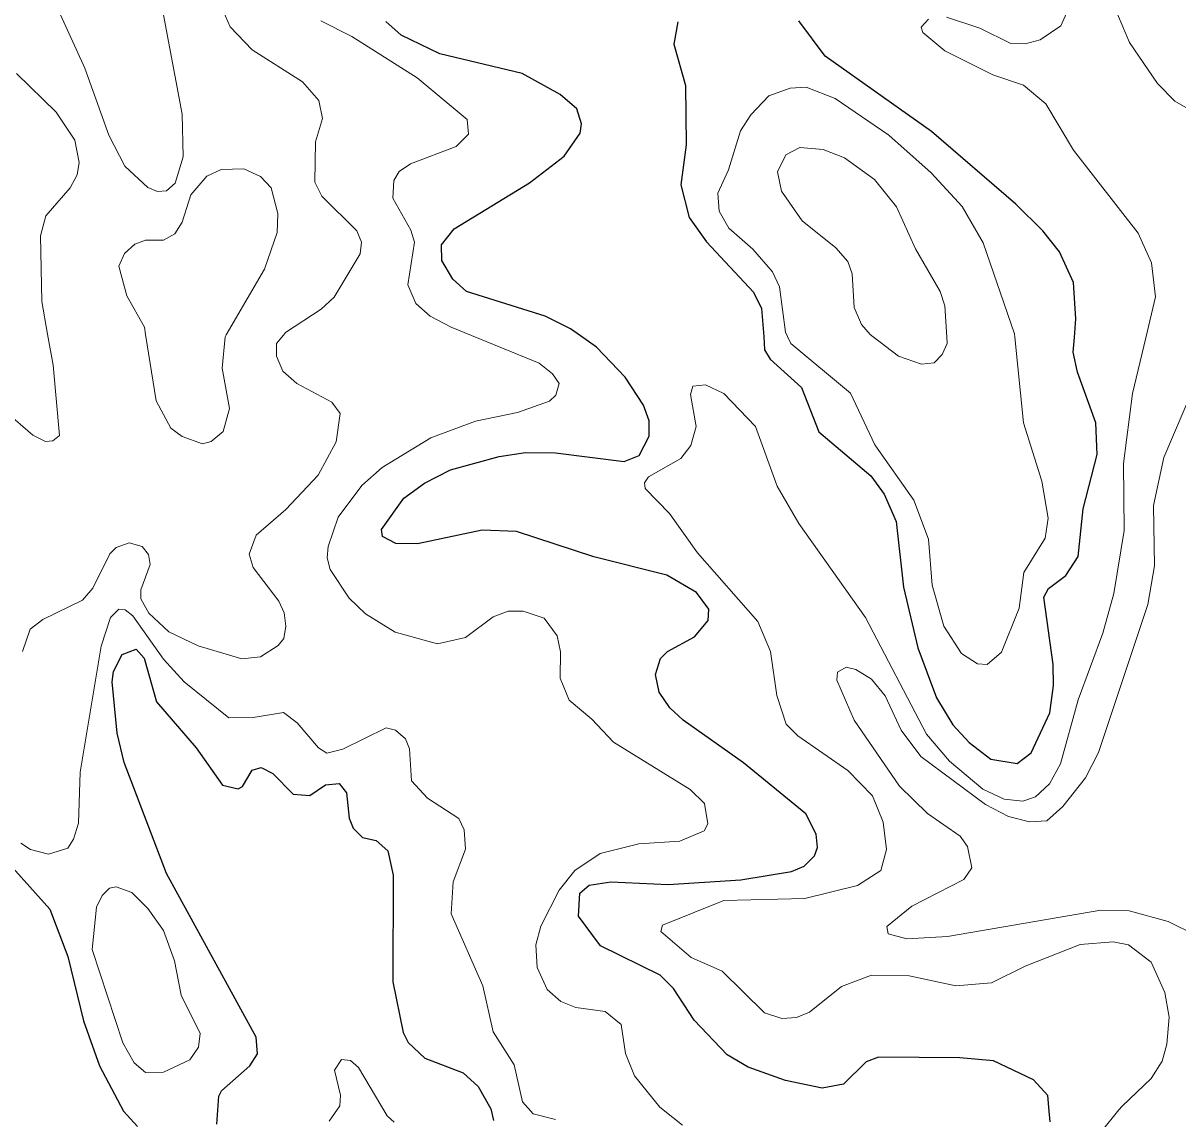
# Model space of a CAD drawing. Extents: x 473.9 to 500, y 7733.1 to 7760.8.
# Drawn here: x 476.736 to 479.198, y 7751.009 to 7753.344 of the extents above; entities that cross this region are included whole.
import ezdxf

# ---------------------------------------------------------------- set-up
doc = ezdxf.new("R2010")
doc.units = 0
doc.header["$LTSCALE"] = 0.032
doc.layers.add('1', color=7, linetype='Continuous', lineweight=25)
doc.layers.add('2', color=7, linetype='Continuous', lineweight=13)

msp = doc.modelspace()

# ---------------------------------------------------------------- linework, layer by layer
at = {"layer": '1'}
for points in [[(478.9236, 7751.0256), (478.9206, 7751.0591), (478.8898, 7751.0925), (478.8047, 7751.1329), (478.7331, 7751.1395), (478.5593, 7751.1407), (478.5334, 7751.1305), (478.4852, 7751.0833), (478.4395, 7751.0745), (478.3613, 7751.0906), (478.2821, 7751.1192), (478.2373, 7751.1455), (478.167, 7751.2197), (478.1227, 7751.287), (478.0944, 7751.3154), (477.9672, 7751.3776), (477.9199, 7751.4412), (477.9232, 7751.49), (477.9429, 7751.5069), (477.9889, 7751.5142), (478.1116, 7751.5086), (478.2661, 7751.5183), (478.3744, 7751.536), (478.401, 7751.5475), (478.4234, 7751.5693), (478.4293, 7751.5874), (478.427, 7751.6155), (478.4049, 7751.6594), (478.2722, 7751.7678), (478.1431, 7751.859), (478.115, 7751.8851), (478.0923, 7751.9184), (478.0846, 7751.9558), (478.0952, 7751.9902), (478.1101, 7752.0052), (478.1675, 7752.0363), (478.1969, 7752.0709), (478.1977, 7752.0954), (478.1715, 7752.1308), (478.1084, 7752.1676), (477.9531, 7752.2064), (477.7883, 7752.2608), (477.7146, 7752.2635), (477.5772, 7752.2347), (477.531, 7752.2352), (477.5027, 7752.2501), (477.5001, 7752.2647), (477.5479, 7752.3315), (477.5918, 7752.3639), (477.6476, 7752.3918), (477.751, 7752.4203), (477.8075, 7752.4291), (477.8712, 7752.4282), (478.0175, 7752.4101), (478.0495, 7752.4228), (478.0706, 7752.4639), (478.0709, 7752.4961), (478.0585, 7752.5295), (478.0198, 7752.5896), (477.9583, 7752.6533), (477.9243, 7752.6773), (477.9032, 7752.6921), (477.8491, 7752.7194), (477.6815, 7752.7719), (477.6527, 7752.798), (477.629, 7752.8382), (477.6286, 7752.8711), (477.6555, 7752.9052), (477.8157, 7753.0033), (477.8894, 7753.0604), (477.9236, 7753.1095), (477.9269, 7753.1295), (477.917, 7753.1615), (477.8809, 7753.1918), (477.7999, 7753.2364), (477.625, 7753.2786), (477.5424, 7753.3181), (477.5099, 7753.3472)], [(478.1316, 7753.3469), (478.1233, 7753.2988), (478.148, 7753.2107), (478.1496, 7753.0843), (478.1384, 7752.9994), (478.1559, 7752.9299), (478.1929, 7752.8781), (478.2934, 7752.7705), (478.3104, 7752.7355), (478.3149, 7752.6761), (478.317, 7752.6476), (478.329, 7752.6279), (478.3955, 7752.5673), (478.4327, 7752.4727), (478.543, 7752.3789), (478.5718, 7752.3404), (478.5974, 7752.2818), (478.6127, 7752.142), (478.6435, 7752.0127), (478.683, 7751.9062), (478.7182, 7751.8485), (478.7526, 7751.8109), (478.7988, 7751.7756), (478.8553, 7751.7662), (478.8847, 7751.7892), (478.9247, 7751.8744), (478.9327, 7751.9323), (478.9319, 7751.977), (478.9121, 7752.1204), (478.9217, 7752.1395), (478.9589, 7752.1667), (478.985, 7752.2073), (478.9956, 7752.3086), (479.0256, 7752.4245), (479.0228, 7752.4919), (478.9841, 7752.6002), (478.9748, 7752.6424), (478.9772, 7752.674), (478.9802, 7752.7141), (478.9754, 7752.791), (478.9456, 7752.8564), (478.9098, 7752.9015), (478.8524, 7752.9582), (478.6728, 7753.1126), (478.446, 7753.2733), (478.3895, 7753.3485)], [(477.1496, 7750.9976), (477.1535, 7751.0577), (477.1593, 7751.0691), (477.2195, 7751.122), (477.2361, 7751.1479), (477.2331, 7751.1829), (477.0424, 7751.5323), (476.9518, 7751.7684), (476.9371, 7751.8307), (476.9261, 7751.94), (476.929, 7751.9626), (476.9475, 7751.9986), (476.9773, 7752.01), (476.9947, 7751.9904), (477.0208, 7751.8978), (477.1052, 7751.7996), (477.1614, 7751.7205), (477.1948, 7751.7124), (477.2039, 7751.7173), (477.225, 7751.7521), (477.2442, 7751.7579), (477.2691, 7751.7449), (477.3118, 7751.7007), (477.3479, 7751.6984), (477.381, 7751.7207), (477.41, 7751.7238), (477.426, 7751.7039), (477.4318, 7751.6499), (477.4398, 7751.6282), (477.4597, 7751.6084), (477.4892, 7751.6023), (477.5137, 7751.5804), (477.5249, 7751.5287), (477.5242, 7751.3013), (477.5465, 7751.1932), (477.5573, 7751.1719), (477.5928, 7751.1384), (477.6741, 7751.107), (477.7063, 7751.0779), (477.7337, 7751.0307), (477.7388, 7751.0055)], [(476.6899, 7751.5718), (476.7937, 7751.456), (476.8321, 7751.3553), (476.8653, 7751.218), (476.8993, 7751.1224), (476.9506, 7751.0253), (476.9804, 7750.9926)], [(478.9256, 7751.0025), (478.9236, 7751.0256)]]:
    msp.add_lwpolyline(points, dxfattribs=at)
at = {"layer": '2'}
for points in [[(480.3475, 7753.3514), (480.3536, 7753.3256), (480.3462, 7753.2868), (480.3311, 7753.27), (480.3071, 7753.2592), (480.2653, 7753.258), (480.0847, 7753.3005), (480.0365, 7753.3032), (479.9958, 7753.2943), (479.868, 7753.224), (479.8114, 7753.2084), (479.6586, 7753.2332), (479.5782, 7753.226), (479.3835, 7753.1273), (479.3257, 7753.1151), (479.2876, 7753.122), (479.1912, 7753.1774), (479.154, 7753.2155), (479.0945, 7753.3024), (479.032, 7753.4511)], [(476.798, 7753.4028), (476.868, 7753.2476), (476.9193, 7753.1052), (476.9531, 7753.0392), (477.0025, 7752.9937), (477.0229, 7752.9851), (477.0419, 7752.9864), (477.0605, 7753.003), (477.0774, 7753.0586), (477.0755, 7753.1496), (477.0306, 7753.388)], [(476.7349, 7752.0051), (476.7513, 7752.0524), (476.7789, 7752.0732), (476.8632, 7752.1141), (476.885, 7752.1397), (476.9211, 7752.2132), (476.9349, 7752.2262), (476.9625, 7752.2368), (476.9902, 7752.2289), (477.0041, 7752.2116), (477.0074, 7752.1905), (476.9875, 7752.1365), (476.9873, 7752.1173), (477.0044, 7752.0863), (477.0471, 7752.0467), (477.1094, 7752.0169), (477.2025, 7751.9894), (477.2422, 7751.9935), (477.2804, 7752.0176), (477.292, 7752.033), (477.2967, 7752.0588), (477.2929, 7752.0873), (477.2813, 7752.1124), (477.2265, 7752.1837), (477.218, 7752.2126), (477.2335, 7752.2527), (477.2967, 7752.3078), (477.3657, 7752.3809), (477.404, 7752.4514), (477.4124, 7752.5122), (477.3946, 7752.536), (477.3198, 7752.5763), (477.2903, 7752.6022), (477.2768, 7752.634), (477.2766, 7752.661), (477.2913, 7752.6792), (477.2957, 7752.6846), (477.3715, 7752.7346), (477.3998, 7752.7601), (477.455, 7752.852), (477.4575, 7752.8773), (477.448, 7752.9014), (477.3731, 7752.975), (477.3586, 7753.0048), (477.36, 7753.0906), (477.3746, 7753.1405), (477.367, 7753.179), (477.3317, 7753.2184), (477.2246, 7753.2869), (477.1777, 7753.3362), (477.1627, 7753.3703)], [(478.9664, 7753.379), (478.9484, 7753.3383), (478.9044, 7753.3084), (478.8723, 7753.2998), (478.8417, 7753.3006), (478.7753, 7753.3328), (478.7044, 7753.3562)], [(477.3709, 7753.3485), (477.4373, 7753.3152), (477.5766, 7753.2269), (477.6833, 7753.1384), (477.6857, 7753.1072), (477.6598, 7753.0808), (477.5622, 7753.0439), (477.5383, 7753.0277), (477.527, 7753.0083), (477.5246, 7752.9707), (477.5632, 7752.9024), (477.5709, 7752.8768), (477.5563, 7752.7864), (477.5738, 7752.7465), (477.6044, 7752.7196)], [(478.6665, 7753.3523), (478.6506, 7753.3351), (478.6544, 7753.3241), (478.7011, 7753.2846), (478.8031, 7753.2337), (478.8685, 7753.2115), (478.9165, 7753.1715), (478.9752, 7753.0729), (479.1133, 7752.896), (479.1414, 7752.8328), (479.1498, 7752.7604), (479.1293, 7752.6736)], [(476.7222, 7753.2363), (476.8069, 7753.1538), (476.8465, 7753.0944), (476.8559, 7753.0466), (476.8515, 7753.0204), (476.8365, 7752.9932), (476.7851, 7752.9335), (476.7733, 7752.8907), (476.7765, 7752.7508), (476.7888, 7752.6808), (476.8003, 7752.6152), (476.814, 7752.4649), (476.7999, 7752.4536), (476.7839, 7752.4523), (476.7572, 7752.466), (476.6985, 7752.5173)], [(477.6044, 7752.7196), (477.6486, 7752.6958), (477.6924, 7752.678), (477.8366, 7752.6194), (477.865, 7752.5965), (477.8787, 7752.5761), (477.8721, 7752.5512), (477.8582, 7752.5386), (477.7905, 7752.5139), (477.701, 7752.4959), (477.6055, 7752.46), (477.502, 7752.3967), (477.4588, 7752.3585), (477.4083, 7752.291), (477.3865, 7752.2288), (477.3843, 7752.2046), (477.3909, 7752.18), (477.4313, 7752.1186), (477.4664, 7752.0851), (477.5296, 7752.0462), (477.6194, 7752.0216), (477.6794, 7752.0349), (477.7381, 7752.0786), (477.7702, 7752.0906), (477.8023, 7752.0907), (477.8473, 7752.0761), (477.8751, 7752.0384), (477.8819, 7752.0046), (477.8812, 7751.9484), (477.9004, 7751.901), (477.9487, 7751.8607), (477.9946, 7751.8115), (478.158, 7751.7108), (478.1885, 7751.681), (478.1962, 7751.6376), (478.1882, 7751.6229), (478.1363, 7751.6011), (478.049, 7751.5955), (477.9664, 7751.5745), (477.9122, 7751.5387), (477.8789, 7751.4964), (477.84, 7751.4194), (477.829, 7751.3803), (477.832, 7751.3315), (477.8536, 7751.2851), (477.8826, 7751.2592), (477.9144, 7751.2462), (477.9771, 7751.2378), (478.0109, 7751.2101), (478.0205, 7751.1482), (478.0399, 7751.1005), (478.0939, 7751.0339), (478.1216, 7751.012), (478.1418, 7750.996)], [(479.1293, 7752.6736), (479.1012, 7752.5547), (479.0815, 7752.4056), (479.0833, 7752.2629), (479.0609, 7752.1287), (479.0374, 7752.0437), (478.9852, 7751.9022), (478.9477, 7751.7657), (478.9241, 7751.7229), (478.8942, 7751.6954), (478.8673, 7751.6863), (478.8278, 7751.6905), (478.782, 7751.7116), (478.7106, 7751.7711), (478.6616, 7751.829), (478.5316, 7752.0771), (478.3897, 7752.2777), (478.3435, 7752.3573), (478.2973, 7752.4843), (478.2297, 7752.5549), (478.191, 7752.5732), (478.1642, 7752.5706), (478.1587, 7752.5525), (478.1707, 7752.4845), (478.1595, 7752.4441), (478.1384, 7752.4164), (478.0692, 7752.3768), (478.0607, 7752.3644), (478.0622, 7752.352), (478.1139, 7752.2993), (478.1742, 7752.215), (478.3023, 7752.069), (478.3296, 7752.0051), (478.3426, 7751.9112), (478.3627, 7751.8504), (478.3877, 7751.8252), (478.4945, 7751.7513), (478.5468, 7751.6975), (478.5693, 7751.6412), (478.5766, 7751.5833), (478.5645, 7751.5384), (478.5147, 7751.5062), (478.4023, 7751.4784), (478.2298, 7751.4744), (478.0994, 7751.4218), (478.0959, 7751.4083), (478.1607, 7751.3531), (478.2265, 7751.3237), (478.317, 7751.2353), (478.3534, 7751.2232), (478.3851, 7751.2254), (478.4123, 7751.2363), (478.4809, 7751.2915), (478.5446, 7751.315), (478.6251, 7751.314), (478.7248, 7751.2925), (478.8007, 7751.2988), (478.8719, 7751.3348), (478.9891, 7751.3807), (479.0598, 7751.3863), (479.0925, 7751.3797), (479.1405, 7751.3433), (479.1702, 7751.2785), (479.1789, 7751.2257), (479.1744, 7751.1682), (479.1645, 7751.132), (479.1411, 7751.095), (479.0787, 7751.0362), (479.0721, 7751.0281), (479.0341, 7750.9817)], [(479.2362, 7752.5778), (479.168, 7752.4185), (479.1454, 7752.3161), (479.1482, 7752.1874), (479.1337, 7752.1054), (479.0286, 7751.7897), (479.0008, 7751.7356), (478.9522, 7751.6748), (478.9185, 7751.6445), (478.8813, 7751.6421), (478.8368, 7751.6534), (478.7879, 7751.679), (478.6501, 7751.7815), (478.6077, 7751.837), (478.5741, 7751.9104), (478.5444, 7751.9459), (478.5114, 7751.9669), (478.4908, 7751.9717), (478.472, 7751.9609), (478.4705, 7751.9441), (478.5077, 7751.8589), (478.6043, 7751.718), (478.6642, 7751.6596), (478.7335, 7751.6114), (478.7495, 7751.5898), (478.7583, 7751.5439), (478.7415, 7751.5191), (478.631, 7751.4623), (478.5773, 7751.4189), (478.5801, 7751.4031), (478.6198, 7751.3929), (478.7066, 7751.3975), (479.0336, 7751.4539), (479.0942, 7751.4522), (479.1767, 7751.43), (479.2978, 7751.3703)], [(477.2915, 7751.875), (477.2266, 7751.864), (477.1753, 7751.8637), (477.0799, 7751.94), (477.0355, 7751.9889), (476.9703, 7752.0812), (476.9538, 7752.0936), (476.9406, 7752.0953), (476.9226, 7752.0774), (476.9028, 7752.016), (476.8582, 7751.7476), (476.8546, 7751.639), (476.8442, 7751.6049), (476.8315, 7751.5861), (476.7903, 7751.573), (476.7525, 7751.5834), (476.7319, 7751.5963)], [(477.8713, 7751.0077), (477.8233, 7751.0201), (477.8006, 7751.0452), (477.7834, 7751.1241), (477.7385, 7751.1949), (477.7161, 7751.2928), (477.6489, 7751.4461), (477.6528, 7751.5144), (477.6796, 7751.5836), (477.6764, 7751.6251), (477.6652, 7751.6488), (477.5982, 7751.6928), (477.5642, 7751.7292), (477.5597, 7751.7979), (477.5512, 7751.8186), (477.5299, 7751.8377), (477.5102, 7751.8422), (477.4177, 7751.7967), (477.3842, 7751.7884), (477.3659, 7751.7994), (477.3203, 7751.8531), (477.2915, 7751.875)], [(477.5277, 7751.0019), (477.5125, 7751.0153), (477.4512, 7751.1183), (477.434, 7751.1338), (477.415, 7751.1354), (477.4003, 7751.1127), (477.4132, 7751.0594), (477.4116, 7751.0371), (477.3891, 7751.0044)]]:
    msp.add_lwpolyline(points, dxfattribs=at)
for points in [[(478.2874, 7753.1484), (478.3261, 7753.1889), (478.3716, 7753.2054), (478.4052, 7753.2071), (478.4671, 7753.183), (478.5814, 7753.1052), (478.6719, 7753.0246), (478.7376, 7752.9531), (478.7826, 7752.8758), (478.8495, 7752.6816), (478.8502, 7752.6744), (478.8685, 7752.4924), (478.9078, 7752.368), (478.9214, 7752.2892), (478.9152, 7752.2467), (478.8695, 7752.1732), (478.8595, 7752.0974), (478.8217, 7752.0033), (478.7915, 7751.9774), (478.7706, 7751.9788), (478.7367, 7752.0007), (478.6989, 7752.0591), (478.6737, 7752.146), (478.6663, 7752.2441), (478.6351, 7752.3277), (478.5515, 7752.4452), (478.4996, 7752.5557), (478.373, 7752.6613), (478.3658, 7752.6759), (478.3611, 7752.6854), (478.3485, 7752.782), (478.3335, 7752.8142), (478.2921, 7752.8625), (478.2408, 7752.9068), (478.2201, 7752.9428), (478.2174, 7752.9812), (478.2402, 7753.0313), (478.2655, 7753.114)], [(478.7012, 7752.7413), (478.6914, 7752.7722), (478.6386, 7752.8631), (478.5978, 7752.9527), (478.5514, 7753.0108), (478.4873, 7753.0571), (478.4414, 7753.0743), (478.3919, 7753.079), (478.3621, 7753.0635), (478.3443, 7753.0273), (478.3528, 7752.9861), (478.3972, 7752.9229), (478.4688, 7752.8649), (478.4944, 7752.8359), (478.5036, 7752.8094), (478.5079, 7752.7381), (478.5236, 7752.702), (478.5419, 7752.6801), (478.5481, 7752.6754), (478.6019, 7752.6341), (478.6513, 7752.6171), (478.678, 7752.6197), (478.6956, 7752.6381), (478.706, 7752.6612), (478.7052, 7752.6749)], [(477.1606, 7752.6083), (477.167, 7752.6757), (477.1693, 7752.6796), (477.2513, 7752.8194), (477.2782, 7752.8977), (477.2796, 7752.9379), (477.2655, 7752.9931), (477.2426, 7753.0168), (477.2069, 7753.0331), (477.1586, 7753.032), (477.1279, 7753.0176), (477.0943, 7752.9781), (477.0756, 7752.9197), (477.0599, 7752.8947), (477.0358, 7752.8813), (476.9976, 7752.8817), (476.9743, 7752.873), (476.9527, 7752.8531), (476.9405, 7752.8259), (476.9579, 7752.7627), (476.9951, 7752.6961), (476.9976, 7752.6801), (477.0199, 7752.5391), (477.0516, 7752.4806), (477.0753, 7752.4631), (477.1189, 7752.4477), (477.1371, 7752.4521), (477.1632, 7752.4739), (477.1767, 7752.5226)], [(477.092, 7751.1351), (477.1101, 7751.162), (477.1139, 7751.1912), (477.0734, 7751.2725), (477.0593, 7751.3459), (477.0359, 7751.4102), (477.0027, 7751.4575), (476.9683, 7751.4913), (476.9352, 7751.5037), (476.9209, 7751.5005), (476.9048, 7751.4853), (476.8928, 7751.4601), (476.8835, 7751.3701), (476.949, 7751.171), (476.9732, 7751.1286), (476.9975, 7751.1081), (477.0359, 7751.1088)]]:
    msp.add_lwpolyline(points, close=True, dxfattribs=at)

doc.saveas('drawing.dxf')
